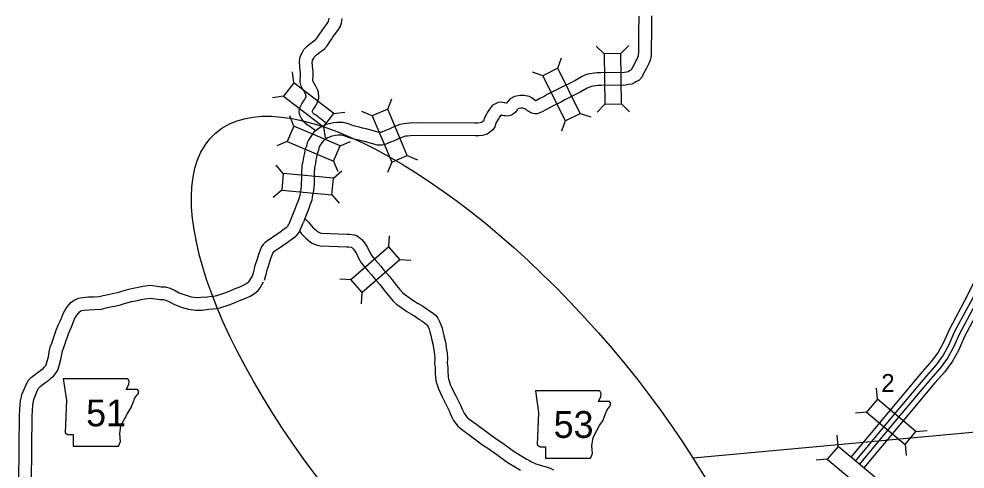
# Model space of a CAD drawing. Extents: x 1369979 to 1371646, y 379997 to 381064.
# Drawn here: x 1370147.3 to 1370321.9, y 380880.1 to 380963.2 of the extents above; entities that cross this region are included whole.
import ezdxf

# ---------------------------------------------------------------- set-up
doc = ezdxf.new("R2010")
doc.units = 0
doc.layers.add('R_Border Notes', color=7, linetype='Continuous')
doc.layers.add('R_Draft', color=7, linetype='Continuous')

msp = doc.modelspace()

# ---------------------------------------------------------------- linework, layer by layer
at = {"layer": 'R_Border Notes'}
for p, q in [((1370255.29, 380956.79), (1370253.82, 380958.23)), ((1370258.39, 380956.83), (1370259.83, 380958.31)), ((1370246.76, 380954.12), (1370247.42, 380956.08)), ((1370198.01, 380951.41), (1370197.74, 380953.45)), ((1370243.99, 380952.75), (1370242.04, 380953.41)), ((1370196.13, 380948.95), (1370194.09, 380948.68)), ((1370215.34, 380946.55), (1370216.12, 380948.46)), ((1370255.41, 380947.51), (1370253.98, 380946.03)), ((1370258.51, 380947.55), (1370259.99, 380946.11)), ((1370205.38, 380945.77), (1370207.43, 380946.04)), ((1370212.49, 380945.35), (1370210.58, 380946.13)), ((1370250.88, 380945.8), (1370252.83, 380945.14)), ((1370198.02, 380943.44), (1370197.25, 380945.35)), ((1370248.1, 380944.43), (1370247.44, 380942.48)), ((1370203.5, 380943.31), (1370203.77, 380941.26)), ((1370196.81, 380940.59), (1370194.9, 380939.82)), ((1370206.56, 380939.81), (1370208.48, 380940.58)), ((1370205.35, 380936.96), (1370206.13, 380935.05)), ((1370216.08, 380936.79), (1370215.29, 380934.88)), ((1370218.93, 380937.99), (1370220.84, 380937.21)), ((1370196.07, 380934.68), (1370194.75, 380936.26)), ((1370205.32, 380933.86), (1370206.9, 380935.18)), ((1370195.8, 380931.6), (1370194.22, 380930.28)), ((1370205.04, 380930.78), (1370206.37, 380929.2)), ((1370215.53, 380921.15), (1370215.66, 380923.21)), ((1370217.56, 380918.82), (1370219.62, 380918.68)), ((1370208.54, 380915.04), (1370206.48, 380915.18)), ((1370210.57, 380912.71), (1370210.44, 380910.65)), ((1370305.7, 380893), (1370305.52, 380895.06)), ((1370303.72, 380890.63), (1370301.67, 380890.44)), ((1370298.45, 380884.31), (1370298.26, 380886.36)), ((1370312.83, 380887.06), (1370314.88, 380887.24)), ((1370310.85, 380884.68), (1370311.03, 380882.63)), ((1370296.47, 380881.93), (1370294.41, 380881.75))]:
    msp.add_line(p, q, dxfattribs=at)
for points in [[(1370201.96, 380942.63), (1370201.96, 380942.63), (1370201.89, 380942.68), (1370201.66, 380942.87), (1370201.3, 380943.12), (1370201.14, 380943.26), (1370200.94, 380943.39), (1370200.63, 380943.56), (1370200.19, 380943.93), (1370200.01, 380944.12), (1370199.8, 380944.28), (1370199.53, 380944.69), (1370199.34, 380944.95), (1370199.11, 380945.46), (1370199, 380946.07), (1370199.05, 380946.68), (1370199.46, 380947.54), (1370199.67, 380947.87), (1370199.84, 380948.09), (1370199.97, 380948.32), (1370200.11, 380948.55), (1370200.22, 380948.75), (1370200.26, 380948.86), (1370200.26, 380948.96), (1370200.24, 380949.1), (1370200.23, 380949.25), (1370200.22, 380949.3), (1370200.2, 380949.35), (1370200.06, 380949.6), (1370199.9, 380949.91), (1370199.88, 380949.94), (1370199.78, 380950.06), (1370199.54, 380950.47), (1370199.39, 380950.81), (1370199.19, 380951.53), (1370199.2, 380952.03), (1370199.25, 380952.7), (1370199.22, 380953.34), (1370199.11, 380954.24), (1370199.09, 380954.58), (1370199.06, 380955.15), (1370199.14, 380956), (1370199.31, 380956.52), (1370199.6, 380957.11), (1370199.85, 380957.57), (1370200.17, 380957.89), (1370200.52, 380958.27), (1370200.98, 380958.63), (1370201.37, 380958.93), (1370201.79, 380959.24), (1370202.07, 380959.44), (1370202.28, 380959.68), (1370202.57, 380960.14), (1370202.76, 380960.42), (1370203.09, 380960.93), (1370203.34, 380961.31), (1370203.66, 380961.7), (1370204.01, 380962.19), (1370204.28, 380962.56), (1370204.4, 380962.78), (1370204.49, 380963.03), (1370204.54, 380963.35)], [(1370204.02, 380943.73), (1370203.82, 380944.13), (1370203.36, 380944.51), (1370203.08, 380944.73), (1370202.71, 380945), (1370202.51, 380945.16), (1370202.17, 380945.39), (1370201.96, 380945.5), (1370201.78, 380945.65), (1370201.58, 380945.86), (1370201.54, 380945.89), (1370201.45, 380946.02), (1370201.38, 380946.12), (1370201.51, 380946.4), (1370201.59, 380946.52), (1370201.81, 380946.8), (1370201.99, 380947.12), (1370202.15, 380947.39), (1370202.36, 380947.79), (1370202.53, 380948.22), (1370202.6, 380948.63), (1370202.6, 380949.08), (1370202.58, 380949.3), (1370202.56, 380949.62), (1370202.44, 380950.1), (1370202.27, 380950.44), (1370202.13, 380950.7), (1370201.93, 380951.08), (1370201.77, 380951.34), (1370201.7, 380951.41), (1370201.63, 380951.54), (1370201.6, 380951.6), (1370201.54, 380951.83), (1370201.54, 380951.93), (1370201.6, 380952.67), (1370201.56, 380953.53), (1370201.44, 380954.46), (1370201.43, 380954.7), (1370201.41, 380955.1), (1370201.45, 380955.53), (1370201.48, 380955.63), (1370201.68, 380956.02), (1370201.75, 380956.15), (1370201.87, 380956.28), (1370202.11, 380956.54), (1370202.42, 380956.77), (1370202.79, 380957.07), (1370203.15, 380957.33), (1370203.66, 380957.69), (1370204.16, 380958.28), (1370204.53, 380958.85), (1370204.71, 380959.12), (1370205.06, 380959.65), (1370205.23, 380959.92), (1370205.53, 380960.27), (1370205.92, 380960.84), (1370206.24, 380961.28), (1370206.54, 380961.79), (1370206.78, 380962.48), (1370206.85, 380962.95), (1370206.92, 380963.33)], [(1370264.02, 380963.79), (1370264.03, 380963.14), (1370263.99, 380961.22), (1370263.97, 380957.38), (1370263.96, 380956.93), (1370263.93, 380956.41), (1370263.85, 380955.81), (1370263.56, 380955.12), (1370263.08, 380954.14), (1370262.63, 380953.26), (1370262.21, 380952.5), (1370261.69, 380951.89), (1370261.26, 380951.68), (1370260.96, 380951.47), (1370260.42, 380951.2), (1370259.72, 380951.1), (1370259.22, 380951.03), (1370254.73, 380950.97), (1370254.19, 380950.94), (1370253.75, 380950.89), (1370252.87, 380950.74), (1370252.62, 380950.66), (1370252.16, 380950.44), (1370250.96, 380949.77), (1370248.03, 380948.27), (1370247.4, 380947.95), (1370245.9, 380947.2), (1370245.31, 380946.87), (1370244.54, 380946.47), (1370243.87, 380946.11), (1370243.53, 380945.94), (1370242.94, 380945.74), (1370242.52, 380945.74), (1370242.21, 380945.77), (1370241.73, 380945.9), (1370241.37, 380946.14), (1370241.14, 380946.29), (1370240.89, 380946.5), (1370240.67, 380946.65), (1370240.22, 380946.73), (1370239.92, 380946.74), (1370239.55, 380946.69), (1370239.42, 380946.61), (1370239.24, 380946.43), (1370238.87, 380945.97), (1370238.55, 380945.71), (1370238.2, 380945.44), (1370237.68, 380945.34), (1370237.41, 380945.31), (1370237.09, 380945.32), (1370236.8, 380945.36), (1370236.54, 380945.41), (1370236.41, 380945.43)], [(1370261.68, 380963.76), (1370261.69, 380963.14), (1370261.64, 380961.26), (1370261.62, 380957.4), (1370261.62, 380957.01), (1370261.59, 380956.63), (1370261.57, 380956.42), (1370261.43, 380956.09), (1370260.99, 380955.2), (1370260.55, 380954.36), (1370260.27, 380953.83), (1370260.22, 380953.78), (1370260.07, 380953.7), (1370259.77, 380953.5), (1370259.71, 380953.46), (1370259.39, 380953.42), (1370259.05, 380953.37), (1370254.65, 380953.31), (1370254, 380953.28), (1370253.43, 380953.21), (1370252.3, 380953.03), (1370251.74, 380952.84), (1370251.08, 380952.53), (1370249.85, 380951.83), (1370246.98, 380950.36), (1370246.35, 380950.05), (1370244.79, 380949.27), (1370244.19, 380948.92), (1370243.44, 380948.54), (1370242.82, 380948.2), (1370242.65, 380948.12), (1370242.63, 380948.11), (1370242.55, 380948.17), (1370242.31, 380948.37), (1370241.91, 380948.64), (1370241.49, 380948.89), (1370240.47, 380949.07), (1370239.79, 380949.09), (1370238.75, 380948.93), (1370237.96, 380948.47), (1370237.49, 380947.99), (1370237.23, 380947.67), (1370237.17, 380947.68), (1370236.94, 380947.72), (1370236.8, 380947.74)], [(1370236.85, 380947.73), (1370236.36, 380947.84), (1370235.74, 380947.78), (1370235.36, 380947.63), (1370234.68, 380947.3), (1370234.1, 380946.57), (1370233.77, 380946.03), (1370233.61, 380945.77), (1370233.21, 380944.98), (1370233.01, 380944.38), (1370232.8, 380944.22), (1370232.63, 380944.1), (1370232.41, 380944.04), (1370231.97, 380944.01), (1370231.44, 380943.97), (1370221.28, 380944.03), (1370219.38, 380943.98), (1370218.82, 380943.95), (1370218.26, 380943.89), (1370217.58, 380943.73), (1370217.09, 380943.55), (1370216.8, 380943.44), (1370216.2, 380943.16), (1370215.61, 380942.9), (1370214.95, 380942.62), (1370214.57, 380942.46), (1370214.2, 380942.32), (1370214.01, 380942.28), (1370213.77, 380942.27), (1370211.33, 380942.95), (1370210.69, 380943.07), (1370210.06, 380943.23), (1370209.53, 380943.36), (1370209.02, 380943.52), (1370208.72, 380943.62), (1370208.2, 380943.81), (1370207.65, 380943.98), (1370207.08, 380944.08), (1370206.41, 380944.13), (1370205.95, 380944.12), (1370205.33, 380944.04), (1370204.59, 380943.89), (1370204.07, 380943.72), (1370203.73, 380943.6), (1370203.5, 380943.49), (1370203.26, 380943.39), (1370202.89, 380943.21)], [(1370236.36, 380945.44), (1370236.26, 380945.46), (1370236.18, 380945.43), (1370236.03, 380945.24), (1370235.77, 380944.8), (1370235.66, 380944.62), (1370235.38, 380944.08), (1370235.12, 380943.28), (1370234.76, 380942.75), (1370234.18, 380942.33), (1370233.67, 380941.96), (1370232.82, 380941.72), (1370232.14, 380941.67), (1370231.51, 380941.63), (1370221.3, 380941.69), (1370219.48, 380941.64), (1370219.01, 380941.61), (1370218.65, 380941.57), (1370218.26, 380941.48), (1370217.93, 380941.36), (1370217.72, 380941.28), (1370217.16, 380941.02), (1370216.53, 380940.75), (1370215.86, 380940.46), (1370215.45, 380940.29), (1370214.89, 380940.07), (1370214.3, 380939.94), (1370213.48, 380939.92), (1370210.79, 380940.66), (1370210.19, 380940.78), (1370209.48, 380940.96), (1370208.91, 380941.11), (1370208.28, 380941.29), (1370207.92, 380941.42), (1370207.46, 380941.59), (1370207.1, 380941.7), (1370206.78, 380941.75), (1370206.36, 380941.79), (1370206.14, 380941.78), (1370205.72, 380941.72), (1370205.17, 380941.61), (1370204.82, 380941.5), (1370204.63, 380941.43), (1370204.45, 380941.35), (1370204.23, 380941.26), (1370204.01, 380941.15)], [(1370202.89, 380943.21), (1370202.44, 380942.89), (1370202.17, 380942.7), (1370201.69, 380942.3), (1370201.26, 380941.71), (1370201.04, 380941.37), (1370200.69, 380940.84), (1370200.48, 380940.34), (1370200.32, 380939.71), (1370200.13, 380939.23), (1370199.95, 380938.49), (1370199.78, 380937.66), (1370199.67, 380936.91), (1370199.51, 380936.11), (1370199.42, 380934.88), (1370199.4, 380933.78), (1370199.39, 380932.87), (1370199.34, 380932.27), (1370199.31, 380931.86), (1370199.11, 380930.77), (1370199.04, 380930.37), (1370198.8, 380929.66), (1370198.57, 380929.12), (1370198.19, 380928.13), (1370197.96, 380927.51), (1370197.78, 380927.06), (1370197.58, 380926.55)], [(1370337.28, 380942.76), (1370332.89, 380934), (1370329.34, 380926.6), (1370326.84, 380921.69), (1370324.61, 380916.89), (1370322.29, 380912.13), (1370319, 380905.97), (1370317.85, 380903.39), (1370316.93, 380901.7), (1370315.72, 380900.05), (1370313.97, 380898.07), (1370307.68, 380890.57), (1370300.8, 380882.32)], [(1370338.24, 380942.27), (1370333.86, 380933.53), (1370330.3, 380926.13), (1370327.81, 380921.22), (1370325.58, 380916.43), (1370323.25, 380911.64), (1370319.97, 380905.5), (1370318.82, 380902.92), (1370317.84, 380901.13), (1370316.56, 380899.37), (1370314.78, 380897.36), (1370308.51, 380889.88), (1370301.6, 380881.6)], [(1370204.16, 380941.23), (1370203.8, 380940.99), (1370203.62, 380940.85), (1370203.41, 380940.68), (1370203.2, 380940.38), (1370203, 380940.08), (1370202.76, 380939.72), (1370202.71, 380939.6), (1370202.56, 380939.01), (1370202.38, 380938.53), (1370202.24, 380937.97), (1370202.09, 380937.24), (1370201.98, 380936.51), (1370201.84, 380935.8), (1370201.77, 380934.78), (1370201.74, 380933.75), (1370201.74, 380932.76), (1370201.68, 380932.08), (1370201.64, 380931.56), (1370201.42, 380930.37), (1370201.32, 380929.79), (1370200.99, 380928.83), (1370200.75, 380928.26), (1370200.38, 380927.3), (1370200.15, 380926.68), (1370199.96, 380926.2), (1370199.77, 380925.7)], [(1370339.11, 380941.84), (1370334.73, 380933.1), (1370331.18, 380925.69), (1370328.69, 380920.79), (1370326.46, 380916.01), (1370324.12, 380911.2), (1370320.84, 380905.07), (1370319.69, 380902.48), (1370318.67, 380900.6), (1370317.32, 380898.76), (1370315.52, 380896.73), (1370309.26, 380889.26), (1370302.36, 380880.99)], [(1370340.07, 380941.36), (1370335.7, 380932.63), (1370332.14, 380925.22), (1370329.65, 380920.33), (1370327.43, 380915.55), (1370325.07, 380910.71), (1370321.81, 380904.6), (1370320.66, 380902.01), (1370319.58, 380900.03), (1370318.16, 380898.09), (1370316.34, 380896.03), (1370310.08, 380888.57), (1370303.21, 380880.34)], [(1370197.6, 380926.58), (1370197.07, 380925.34), (1370197.03, 380925.27), (1370196.76, 380924.85), (1370196.61, 380924.69), (1370196.3, 380924.46), (1370195.67, 380923.98), (1370194.23, 380923), (1370193.38, 380922.46), (1370192.73, 380921.93), (1370192.33, 380921.57), (1370192.05, 380921.14), (1370191.91, 380920.84), (1370191.48, 380919.71), (1370191.16, 380918.7), (1370190.95, 380918.04), (1370190.77, 380917.44), (1370190.7, 380917.1), (1370190.59, 380916.61), (1370190.49, 380916.29), (1370190.29, 380915.57)], [(1370200.08, 380926.34), (1370200.69, 380925.71), (1370201.21, 380925.11), (1370201.6, 380924.66), (1370201.83, 380924.45), (1370202.18, 380924.16), (1370202.49, 380923.91), (1370202.6, 380923.84), (1370202.73, 380923.77), (1370202.86, 380923.73), (1370203.14, 380923.69), (1370207.85, 380923.51), (1370208.32, 380923.5), (1370208.76, 380923.46), (1370209.15, 380923.39), (1370209.73, 380923.16), (1370210.03, 380922.96), (1370210.28, 380922.78), (1370210.56, 380922.51), (1370210.83, 380922.2), (1370211.22, 380921.66), (1370211.62, 380921.04), (1370211.98, 380920.25), (1370212.41, 380919.51), (1370212.89, 380918.87), (1370213.5, 380918.2), (1370214.05, 380917.57), (1370214.65, 380916.85), (1370215.68, 380915.7), (1370216.37, 380914.84), (1370216.98, 380914.04), (1370217.59, 380913.28), (1370218.06, 380912.75), (1370218.45, 380912.41), (1370219.54, 380911.61), (1370220.16, 380911.17), (1370220.93, 380910.71), (1370221.74, 380910.25), (1370222.41, 380909.77), (1370222.8, 380909.53), (1370223.25, 380909.24), (1370223.7, 380908.9), (1370224.19, 380908.46), (1370224.59, 380907.99), (1370224.91, 380907.37), (1370225.16, 380906.79), (1370225.39, 380906.13), (1370225.59, 380905.27), (1370225.77, 380904.45), (1370225.92, 380903.82), (1370226.07, 380903.23), (1370226.15, 380902.5), (1370226.32, 380901.56), (1370226.4, 380900.57), (1370226.33, 380899.62), (1370226.41, 380898.93), (1370226.42, 380897.92), (1370226.51, 380897.4), (1370226.52, 380897.15), (1370226.58, 380896.71), (1370226.7, 380896.39), (1370226.89, 380895.76), (1370227.13, 380895.23), (1370227.49, 380894.47), (1370227.89, 380893.65), (1370228.34, 380892.78), (1370228.79, 380891.89), (1370229.04, 380891.31), (1370229.25, 380890.79), (1370229.5, 380890.32), (1370229.75, 380889.98), (1370230, 380889.65), (1370230.57, 380889.18), (1370231.77, 380888.36), (1370234.16, 380886.54), (1370235.32, 380885.79), (1370236.84, 380884.71), (1370238.69, 380883.37), (1370240.11, 380882.49), (1370241, 380881.97), (1370241.59, 380881.64), (1370241.89, 380881.48), (1370242.41, 380881.23), (1370242.7, 380881.1), (1370243.09, 380880.98), (1370243.71, 380880.79), (1370244.33, 380880.62), (1370245.03, 380880.4), (1370245.95, 380879.97)], [(1370199.75, 380925.66), (1370199.19, 380924.33), (1370199.05, 380924.07), (1370198.61, 380923.41), (1370198.19, 380922.94), (1370197.71, 380922.58), (1370197.04, 380922.08), (1370195.52, 380921.04), (1370194.75, 380920.55), (1370194.24, 380920.14), (1370194.13, 380920.04), (1370194.11, 380920.01), (1370194.07, 380919.92), (1370193.69, 380918.93), (1370193.39, 380917.98), (1370193.19, 380917.36), (1370193.04, 380916.85), (1370192.98, 380916.59), (1370192.86, 380916.01), (1370192.74, 380915.63), (1370192.56, 380914.96)], [(1370199.09, 380923.98), (1370199.44, 380923.57), (1370199.91, 380923.03), (1370200.3, 380922.67), (1370200.71, 380922.34), (1370201.1, 380922.03), (1370201.4, 380921.82), (1370201.8, 380921.62), (1370202.31, 380921.43), (1370202.94, 380921.35), (1370207.78, 380921.17), (1370208.14, 380921.16), (1370208.59, 380921.09), (1370208.65, 380921.07), (1370208.71, 380921.03), (1370208.76, 380920.99), (1370208.86, 380920.89), (1370209, 380920.74), (1370209.28, 380920.34), (1370209.56, 380919.91), (1370209.9, 380919.17), (1370210.45, 380918.21), (1370211.09, 380917.37), (1370211.74, 380916.64), (1370212.27, 380916.05), (1370212.88, 380915.32), (1370213.89, 380914.19), (1370214.52, 380913.4), (1370215.13, 380912.6), (1370215.8, 380911.77), (1370216.41, 380911.08), (1370216.98, 380910.58), (1370218.17, 380909.71), (1370218.88, 380909.21), (1370219.75, 380908.69), (1370220.48, 380908.27), (1370221.11, 380907.82), (1370221.54, 380907.55), (1370221.91, 380907.32), (1370222.21, 380907.08), (1370222.51, 380906.82), (1370222.63, 380906.68), (1370222.79, 380906.37), (1370222.97, 380905.94), (1370223.14, 380905.47), (1370223.31, 380904.75), (1370223.48, 380903.92), (1370223.64, 380903.27), (1370223.75, 380902.82), (1370223.83, 380902.15), (1370223.99, 380901.25), (1370224.05, 380900.56), (1370223.98, 380899.57), (1370224.07, 380898.79), (1370224.08, 380897.72), (1370224.17, 380897.16), (1370224.18, 380896.94), (1370224.29, 380896.14), (1370224.47, 380895.65), (1370224.69, 380894.94), (1370225, 380894.24), (1370225.38, 380893.45), (1370225.8, 380892.6), (1370226.25, 380891.72), (1370226.66, 380890.89), (1370226.89, 380890.39), (1370227.12, 380889.82), (1370227.5, 380889.08), (1370227.86, 380888.59), (1370228.29, 380888.01), (1370229.18, 380887.3), (1370230.4, 380886.46), (1370232.81, 380884.62), (1370234, 380883.85), (1370235.47, 380882.81), (1370237.38, 380881.42), (1370238.9, 380880.48), (1370239.84, 380879.93)], [(1370152.88, 380901.75), (1370153.05, 380902.6), (1370153.33, 380903.36), (1370153.59, 380904.1), (1370154.21, 380905.92), (1370154.53, 380906.66), (1370154.87, 380907.4), (1370155.11, 380908.01), (1370155.44, 380908.84), (1370155.7, 380909.3), (1370155.93, 380909.68), (1370156.21, 380910.11), (1370156.56, 380910.5), (1370156.8, 380910.79), (1370157.26, 380911.18), (1370157.61, 380911.39), (1370158.24, 380911.68), (1370159.03, 380911.79), (1370160.13, 380911.89), (1370161.13, 380911.89), (1370162.07, 380911.97), (1370162.8, 380912.19), (1370163.76, 380912.38), (1370164.8, 380912.58), (1370165.47, 380912.71), (1370166.25, 380912.96), (1370167.53, 380913.32), (1370168.64, 380913.56), (1370169.33, 380913.72), (1370170.16, 380913.89), (1370171.58, 380914.06), (1370173.54, 380913.78), (1370174.29, 380913.76), (1370175.18, 380913.51), (1370176.13, 380913.08), (1370176.85, 380912.68), (1370177.97, 380912.27), (1370179.07, 380911.94), (1370180.08, 380911.82), (1370180.9, 380911.83), (1370182.07, 380911.95), (1370182.87, 380912.05), (1370183.5, 380912.1), (1370183.79, 380912.16), (1370185.3, 380912.65), (1370186.29, 380913.04), (1370187.07, 380913.38), (1370188.22, 380913.83), (1370188.87, 380914.13), (1370189.27, 380914.36), (1370189.59, 380914.6), (1370189.69, 380914.68), (1370189.83, 380914.88), (1370190.42, 380915.87)], [(1370155.18, 380901.29), (1370155.32, 380901.97), (1370155.54, 380902.58), (1370155.8, 380903.33), (1370156.4, 380905.07), (1370156.67, 380905.7), (1370157.03, 380906.49), (1370157.29, 380907.15), (1370157.56, 380907.83), (1370157.72, 380908.11), (1370157.92, 380908.43), (1370158.08, 380908.68), (1370158.34, 380908.98), (1370158.48, 380909.15), (1370158.61, 380909.26), (1370158.7, 380909.31), (1370158.91, 380909.41), (1370159.3, 380909.46), (1370160.24, 380909.54), (1370161.24, 380909.55), (1370162.5, 380909.66), (1370163.36, 380909.91), (1370164.22, 380910.08), (1370165.23, 380910.28), (1370166.04, 380910.43), (1370166.93, 380910.72), (1370168.09, 380911.05), (1370169.16, 380911.27), (1370169.83, 380911.43), (1370170.52, 380911.57), (1370171.55, 380911.69), (1370173.36, 380911.44), (1370173.93, 380911.43), (1370174.37, 380911.3), (1370175.08, 380910.98), (1370175.87, 380910.54), (1370177.23, 380910.04), (1370178.58, 380909.64), (1370179.94, 380909.47), (1370181.04, 380909.48), (1370182.33, 380909.62), (1370183.11, 380909.72), (1370183.82, 380909.78), (1370184.38, 380909.88), (1370186.09, 380910.45), (1370187.19, 380910.87), (1370187.97, 380911.22), (1370189.14, 380911.67), (1370189.95, 380912.05), (1370190.54, 380912.39), (1370191.06, 380912.77), (1370191.43, 380913.09), (1370191.79, 380913.59), (1370192.43, 380914.66)], [(1370147.27, 380877.69), (1370147.36, 380890.18), (1370147.42, 380890.83), (1370147.44, 380891.15), (1370147.48, 380891.98), (1370147.56, 380892.69), (1370147.66, 380893.2), (1370147.84, 380893.91), (1370148.32, 380895.01), (1370148.6, 380895.65), (1370148.99, 380896.45), (1370149.61, 380897.1), (1370150.34, 380897.66), (1370150.86, 380898.04), (1370151.32, 380898.39), (1370151.72, 380898.71), (1370151.95, 380898.92), (1370152.21, 380899.23), (1370152.3, 380899.36), (1370152.51, 380900.05), (1370152.71, 380900.83), (1370152.88, 380901.74)], [(1370149.62, 380877.72), (1370149.7, 380890.06), (1370149.76, 380890.67), (1370149.78, 380891.03), (1370149.82, 380891.79), (1370149.88, 380892.34), (1370149.95, 380892.69), (1370150.06, 380893.15), (1370150.47, 380894.06), (1370150.73, 380894.67), (1370150.94, 380895.1), (1370151.18, 380895.35), (1370151.74, 380895.78), (1370152.26, 380896.16), (1370152.77, 380896.55), (1370153.25, 380896.94), (1370153.63, 380897.29), (1370154.11, 380897.84), (1370154.45, 380898.39), (1370154.77, 380899.41), (1370155, 380900.33), (1370155.18, 380901.31)]]:
    msp.add_lwpolyline(points, dxfattribs=at)
for points in [[(1370258.51, 380947.55), (1370258.39, 380956.83), (1370255.29, 380956.79), (1370255.41, 380947.51)], [(1370243.99, 380952.75), (1370248.1, 380944.43), (1370250.88, 380945.8), (1370246.76, 380954.12)], [(1370196.13, 380948.95), (1370203.5, 380943.31), (1370205.38, 380945.77), (1370198.01, 380951.41)], [(1370218.93, 380937.99), (1370215.34, 380946.55), (1370212.49, 380945.35), (1370216.08, 380936.79)], [(1370206.56, 380939.81), (1370198.02, 380943.44), (1370196.81, 380940.59), (1370205.35, 380936.96)], [(1370205.32, 380933.86), (1370196.07, 380934.68), (1370195.8, 380931.6), (1370205.04, 380930.78)], [(1370210.57, 380912.71), (1370217.56, 380918.82), (1370215.53, 380921.15), (1370208.54, 380915.04)], [(1370155.46, 380896.78), (1370156.06, 380892.82), (1370155.79, 380886.8), (1370156.32, 380886.47), (1370157.31, 380886.47), (1370157.31, 380884.36), (1370165.64, 380884.36), (1370166.03, 380885.22), (1370165.9, 380886.6), (1370166.1, 380888.19), (1370166.83, 380889.44), (1370167.29, 380890.37), (1370167.95, 380891.36), (1370168.35, 380892.42), (1370168.68, 380893.28), (1370169.27, 380894), (1370169.4, 380894.47), (1370169.14, 380894.8), (1370167.09, 380894.8), (1370167.55, 380895.72), (1370167.62, 380896.32), (1370167.35, 380896.77)], [(1370242.59, 380894.56), (1370243.18, 380890.59), (1370242.92, 380884.58), (1370243.45, 380884.25), (1370244.44, 380884.25), (1370244.44, 380882.13), (1370252.77, 380882.13), (1370253.16, 380882.99), (1370253.03, 380884.38), (1370253.23, 380885.97), (1370253.96, 380887.22), (1370254.42, 380888.15), (1370255.08, 380889.14), (1370255.48, 380890.19), (1370255.81, 380891.05), (1370256.4, 380891.78), (1370256.53, 380892.24), (1370256.27, 380892.57), (1370254.22, 380892.57), (1370254.68, 380893.5), (1370254.75, 380894.09), (1370254.48, 380894.55)], [(1370312.83, 380887.06), (1370305.7, 380893), (1370303.72, 380890.63), (1370310.85, 380884.68)], [(1370305.57, 380878.36), (1370298.45, 380884.31), (1370296.47, 380881.93), (1370303.59, 380875.99)]]:
    msp.add_lwpolyline(points, close=True, dxfattribs=at)
at = {"layer": 'R_Draft'}
msp.add_line((1370271.68, 380882.17), (1370489.61, 380902.37), dxfattribs=at)
msp.add_ellipse((1370232.85, 380886.38), major_axis=(49.3, -55.76), ratio=0.383373, dxfattribs=at)

# ---------------------------------------------------------------- texts
at = {"layer": 'R_Border Notes'}
for s, height, p in [('2', 3.3, (1370306.43, 380894.36)), ('51', 4.95, (1370159.68, 380888.01)), ('53', 4.95, (1370245.96, 380885.87))]:
    msp.add_text(s, height=height, dxfattribs=at).set_placement(p)

doc.saveas('drawing.dxf')
